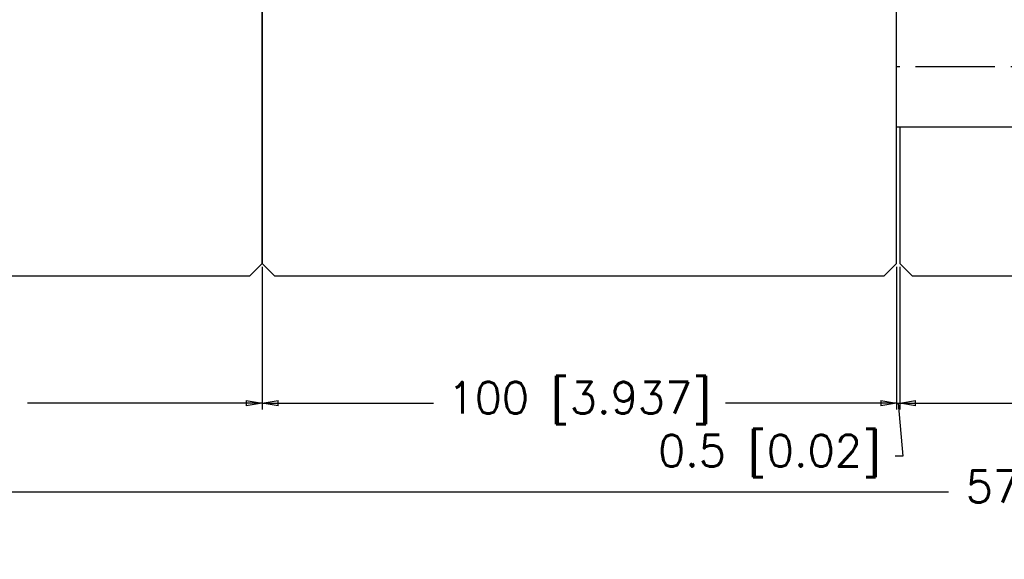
# Model space of a CAD drawing. Extents: x 2651 to 7771, y -1163 to 1075.
# Tile 455 of 490: x 6082 to 6238, y -182 to -97. Entities that reach past the tile are written whole.
import ezdxf

# ---------------------------------------------------------------- set-up
doc = ezdxf.new("R2010")
doc.units = 0
doc.header["$LTSCALE"] = 10
doc.linetypes.add('CENTER', pattern=[2, 1.25, -0.25, 0.25, -0.25])
doc.layers.get('0').update_dxf_attribs({"linetype": 'CONTINUOUS'})
doc.layers.get('Defpoints').update_dxf_attribs({"linetype": 'CONTINUOUS'})
for name, color, linetype in [('BOX', 4, 'CONTINUOUS'), ('CEN', 1, 'CENTER'), ('DIM', 3, 'CONTINUOUS'), ('PART', 7, 'CONTINUOUS')]:
    doc.layers.add(name, color=color, linetype=linetype)
doc.styles.get("Standard").update_dxf_attribs({"font": 'romans.shx'})
doc.dimstyles.new('MM& INCH5', dxfattribs={"dimtxt": 5, "dimasz": 2.5, "dimexe": 1, "dimexo": 0.5, "dimtad": 0, "dimrnd": 1.38778e-17, "dimzin": 9, "dimdsep": 46, "dimtxsty": 'Standard', "dimblk": 'CLOSED', "dimcen": 0, "dimclrd": 3, "dimclre": 3, "dimclrt": 3, "dimazin": 2, "dimtfac": 0.75, "dimtofl": 0, "dimtmove": 0, "dimatfit": 3, "dimfxl": 0, "dimtolj": 1, "dimarcsym": 0})

# ---------------------------------------------------------------- blocks, each defined once
blk = doc.blocks.new('_Closed')
at = {"color": 0, "linetype": 'ByBlock', "lineweight": -2}
for p, q in [((-1, 0.167), (0, 0)), ((-1, 0.167), (-1, -0.167)), ((0, 0), (-1, -0.167)), ((0, 0), (-1, 0))]:
    blk.add_line(p, q, dxfattribs=at)
blk = doc.blocks.new('*D228')
at = {"layer": 'Defpoints', "color": 0}
for p in [(6000.68, -135.36), (6120.68, -135.36), (6120.68, -157.36)]:
    blk.add_point(p, dxfattribs=at)
at = {"layer": 'DIM', "color": 3, "lineweight": -2}
for p, q in [((6000.68, -135.86), (6000.68, -158.36)), ((6120.68, -135.86), (6120.68, -158.36)), ((6003.18, -157.36), (6037.68, -157.36)), ((6118.18, -157.36), (6083.69, -157.36))]:
    blk.add_line(p, q, dxfattribs=at)
at = {"layer": 'DIM', "color": 3, "lineweight": -2, "xscale": 2.5, "yscale": 2.5, "zscale": 2.5, "rotation": 180}
blk.add_blockref('_Closed', (6000.68, -157.36), dxfattribs=at)
at = {"layer": 'DIM', "color": 3, "lineweight": -2, "xscale": 2.5, "yscale": 2.5, "zscale": 2.5}
blk.add_blockref('_Closed', (6120.68, -157.36), dxfattribs=at)
at = {"layer": 'DIM', "color": 3, "insert": (6060.68, -157.36), "char_height": 5, "attachment_point": 5}
blk.add_mtext('\\A1;120 [4.724]', dxfattribs=at)
blk = doc.blocks.new('*D229')
at = {"layer": 'Defpoints', "color": 0}
for p in [(6120.68, -135.36), (6220.68, -135.36), (6220.68, -157.36)]:
    blk.add_point(p, dxfattribs=at)
at = {"layer": 'DIM', "color": 3, "lineweight": -2}
for p, q in [((6120.68, -135.86), (6120.68, -158.36)), ((6220.68, -135.86), (6220.68, -158.36)), ((6123.18, -157.36), (6147.68, -157.36)), ((6218.18, -157.36), (6193.69, -157.36))]:
    blk.add_line(p, q, dxfattribs=at)
at = {"layer": 'DIM', "color": 3, "lineweight": -2, "xscale": 2.5, "yscale": 2.5, "zscale": 2.5, "rotation": 180}
blk.add_blockref('_Closed', (6120.68, -157.36), dxfattribs=at)
at = {"layer": 'DIM', "color": 3, "lineweight": -2, "xscale": 2.5, "yscale": 2.5, "zscale": 2.5}
blk.add_blockref('_Closed', (6220.68, -157.36), dxfattribs=at)
at = {"layer": 'DIM', "color": 3, "insert": (6170.68, -157.36), "char_height": 5, "attachment_point": 5}
blk.add_mtext('\\A1;100 [3.937]', dxfattribs=at)
blk = doc.blocks.new('*D230')
at = {"layer": 'Defpoints', "color": 0}
for p in [(6220.68, -135.36), (6221.18, -135.36), (6221.18, -157.36)]:
    blk.add_point(p, dxfattribs=at)
at = {"layer": 'DIM', "color": 3, "lineweight": -2}
for p, q in [((6220.68, -135.86), (6220.68, -158.36)), ((6221.18, -135.86), (6221.18, -158.36)), ((6218.18, -157.36), (6215.68, -157.36)), ((6220.68, -157.36), (6221.18, -157.36)), ((6220.93, -157.36), (6221.69, -165.72)), ((6223.68, -157.36), (6226.18, -157.36)), ((6221.69, -165.72), (6220.44, -165.72))]:
    blk.add_line(p, q, dxfattribs=at)
at = {"layer": 'DIM', "color": 3, "lineweight": -2, "xscale": 2.5, "yscale": 2.5, "zscale": 2.5}
blk.add_blockref('_Closed', (6220.68, -157.36), dxfattribs=at)
at = {"layer": 'DIM', "color": 3, "lineweight": -2, "xscale": 2.5, "yscale": 2.5, "zscale": 2.5, "rotation": 180}
blk.add_blockref('_Closed', (6221.18, -157.36), dxfattribs=at)
at = {"layer": 'DIM', "color": 3, "insert": (6200.65, -165.72), "char_height": 5, "attachment_point": 5}
blk.add_mtext('\\A1;0.5 [0.02]', dxfattribs=at)
blk = doc.blocks.new('*D231')
at = {"layer": 'Defpoints', "color": 0}
for p in [(6221.18, -135.36), (6371.18, -135.36), (6371.18, -157.36)]:
    blk.add_point(p, dxfattribs=at)
at = {"layer": 'DIM', "color": 3, "lineweight": -2}
for p, q in [((6221.18, -135.86), (6221.18, -158.36)), ((6371.18, -135.86), (6371.18, -158.36)), ((6223.68, -157.36), (6273.18, -157.36)), ((6368.68, -157.36), (6319.19, -157.36))]:
    blk.add_line(p, q, dxfattribs=at)
at = {"layer": 'DIM', "color": 3, "lineweight": -2, "xscale": 2.5, "yscale": 2.5, "zscale": 2.5, "rotation": 180}
blk.add_blockref('_Closed', (6221.18, -157.36), dxfattribs=at)
at = {"layer": 'DIM', "color": 3, "lineweight": -2, "xscale": 2.5, "yscale": 2.5, "zscale": 2.5}
blk.add_blockref('_Closed', (6371.18, -157.36), dxfattribs=at)
at = {"layer": 'DIM', "color": 3, "insert": (6296.18, -157.36), "char_height": 5, "attachment_point": 5}
blk.add_mtext('\\A1;150 [5.906]', dxfattribs=at)
blk = doc.blocks.new('*D234')
at = {"layer": 'Defpoints', "color": 0}
for p in [(5964.68, -135.36), (6536.18, -135.36), (5964.68, -171.36)]:
    blk.add_point(p, dxfattribs=at)
at = {"layer": 'DIM', "color": 3, "lineweight": -2}
for p, q in [((5964.68, -135.86), (5964.68, -172.36)), ((6536.18, -135.86), (6536.18, -172.36)), ((5967.18, -171.36), (6228.88, -171.36)), ((6533.68, -171.36), (6277.99, -171.36))]:
    blk.add_line(p, q, dxfattribs=at)
at = {"layer": 'DIM', "color": 3, "lineweight": -2, "xscale": 2.5, "yscale": 2.5, "zscale": 2.5, "rotation": 180}
blk.add_blockref('_Closed', (5964.68, -171.36), dxfattribs=at)
at = {"layer": 'DIM', "color": 3, "lineweight": -2, "xscale": 2.5, "yscale": 2.5, "zscale": 2.5}
blk.add_blockref('_Closed', (6536.18, -171.36), dxfattribs=at)
at = {"layer": 'DIM', "color": 3, "insert": (6253.43, -171.36), "char_height": 5, "attachment_point": 5}
blk.add_mtext('\\A1;571.5 [22.5]', dxfattribs=at)

msp = doc.modelspace()

# ---------------------------------------------------------------- linework, layer by layer
for p, q in [((6120.684, -135.358), (6120.684, -68.233)), ((6120.684, -68.233), (6120.684, -135.358)), ((6220.684, -135.358), (6220.684, -68.233)), ((6221.184, -113.883), (6221.184, -135.358)), ((6120.684, -135.358), (6118.684, -137.358)), ((6122.684, -137.358), (6120.684, -135.358)), ((6220.684, -135.358), (6218.684, -137.358)), ((6223.184, -137.358), (6221.184, -135.358)), ((6118.684, -137.358), (6002.684, -137.358)), ((6218.684, -137.358), (6122.684, -137.358)), ((6369.184, -137.358), (6223.184, -137.358))]:
    msp.add_line(p, q)
at = {"layer": 'BOX'}
msp.add_lwpolyline([(6162.771, -72.246, 0.778, 0.778, 1), (6163.245, -69.962, 0.778, 0.778, 1), (6162.771, -72.246, 0, 0, 0), (6139.689, -183.358, 0, 0, 1), (6136.842, -197.065, 0, 0, 1), (6139.689, -183.358, 0, 0, 1)], format="xyseb", dxfattribs=at)
at = {"layer": 'CEN'}
msp.add_line((6456.184, -104.358), (6220.684, -104.358), dxfattribs=at)
at = {"layer": 'PART'}
msp.add_line((6449.784, -113.883), (6220.684, -113.883), dxfattribs=at)

# ---------------------------------------------------------------- dimensions: what is measured, and where the dimension line sits
at = {"layer": 'DIM'}
dim = msp.add_linear_dim(base=(5964.684, -171.358), p1=(6536.184, -135.358), p2=(5964.684, -135.358), dimstyle='MM& INCH5', dxfattribs=at)
dim.commit()
dim.dimension.update_dxf_attribs({"geometry": '*D234', "text_midpoint": (6253.434, -171.358), "dimtype": 160})
for base, p1, p2, picture, middle in [((6120.684, -157.358), (6000.684, -135.358), (6120.684, -135.358), '*D228', (6060.684, -157.358)), ((6220.684, -157.358), (6120.684, -135.358), (6220.684, -135.358), '*D229', (6170.684, -157.358)), ((6371.184, -157.358), (6221.184, -135.358), (6371.184, -135.358), '*D231', (6296.184, -157.358))]:
    dim = msp.add_linear_dim(base=base, p1=p1, p2=p2, dimstyle='MM& INCH5', override={"dimtmove": 1}, dxfattribs=at)
    dim.commit()
    dim.dimension.update_dxf_attribs({"geometry": picture, "text_midpoint": middle})
dim = msp.add_linear_dim(base=(6221.184, -157.358), p1=(6220.684, -135.358), p2=(6221.184, -135.358), dimstyle='MM& INCH5', override={"dimtmove": 1}, dxfattribs=at)
dim.commit()
dim.dimension.update_dxf_attribs({"geometry": '*D230', "text_midpoint": (6219.819, -165.724), "dimtype": 160})

doc.saveas('drawing.dxf')
